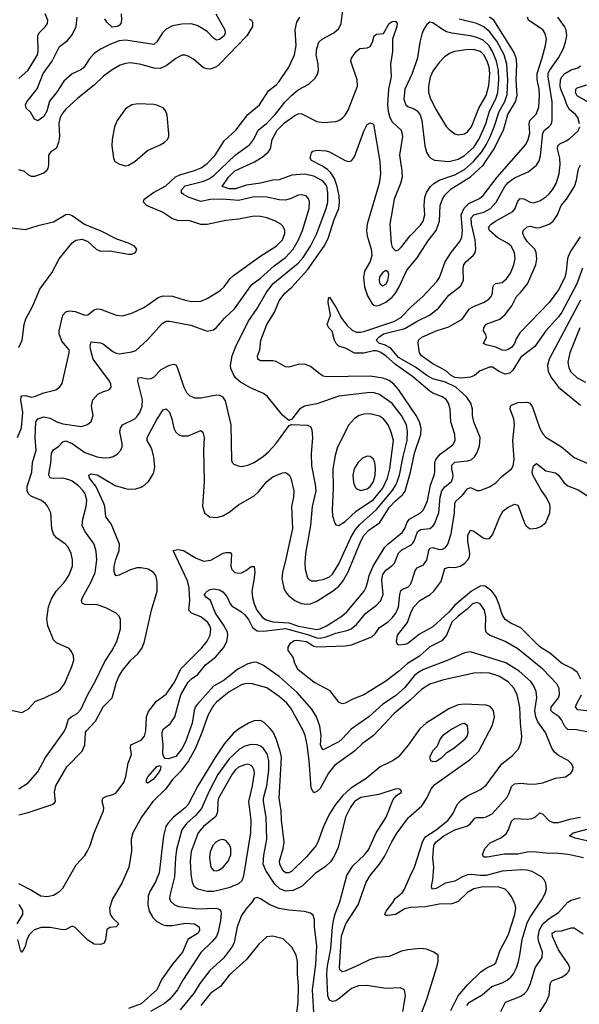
# Model space of a CAD drawing. Header units: inches. Extents: x 1649636 to 1815363, y 506543 to 641975.
# Tile 426 of 656: x 1724975 to 1728543, y 617297 to 623574. Entities that reach past the tile are written whole.
import ezdxf

# ---------------------------------------------------------------- set-up
doc = ezdxf.new("R2010")
doc.units = ezdxf.units.IN
doc.header["$MEASUREMENT"] = 0
doc.layers.add('B7621', color=7, linetype='Continuous')
doc.layers.add('B7622', color=7, linetype='Continuous')

msp = doc.modelspace()

# ---------------------------------------------------------------- linework, layer by layer
at = {"layer": 'B7621', "color": 5}
for points, elevation in [([(1724910, 619173.4), (1724990, 619156), (1725030, 619178), (1725075.3, 619230), (1725130, 619248.2), (1725216.2, 619290), (1725234.8, 619305.2), (1725260.7, 619339.3), (1725308.2, 619450), (1725319.7, 619490), (1725317.7, 619517.7), (1725306.2, 619546.2), (1725290, 619566), (1725210, 619601.6), (1725190, 619620.9), (1725155.1, 619710), (1725147.4, 619752.6), (1725159.1, 619830), (1725178.3, 619881.7), (1725207.6, 619930), (1725257.4, 619982.6), (1725268.5, 620000)], 760), ([(1724967.2, 618067.2), (1725050, 618025.1), (1725110, 617988.3), (1725150, 617983.8), (1725190, 617993.4), (1725230, 618015.1), (1725250, 618036.1), (1725335.1, 618184.9), (1725390, 618246), (1725406, 618270), (1725424.2, 618310), (1725450.5, 618390), (1725510.6, 618530), (1725512.2, 618550), (1725500.3, 618590), (1725505.3, 618610), (1725530, 618622.7), (1725570, 618633.8), (1725590, 618645.5), (1725638.7, 618710), (1725651.9, 618748.1), (1725666.8, 618833.2), (1725687.2, 618890), (1725680.9, 618930), (1725682.8, 618950), (1725750, 618981.2), (1725770, 619005.8), (1725779.3, 619040.7), (1725784.4, 619130), (1725795.7, 619164.3), (1725846.5, 619230), (1725910, 619273.4), (1725961.9, 619350), (1726003.6, 619436.4), (1726135.9, 619570), (1726170, 619612.4), (1726189.2, 619650), (1726193.8, 619690), (1726187.4, 619710), (1726173.8, 619730), (1726130, 619766.6), (1726069.8, 619790), (1726054.3, 619810), (1726060.8, 619870), (1726055.4, 619950), (1726048.2, 619990), (1726043.5, 620000)], 680), ([(1724970, 618670.2), (1725030, 618708.9), (1725090, 618779.5), (1725140.7, 618870), (1725254.8, 619030), (1725270, 619057.6), (1725286.2, 619113.8), (1725303.5, 619130), (1725341.8, 619150), (1725364.9, 619175.1), (1725409, 619271), (1725453.8, 619350), (1725517.8, 619482.2), (1725562.5, 619550), (1725594.8, 619610), (1725618.2, 619690), (1725617.3, 619750), (1725610, 619772), (1725590.9, 619790.9), (1725524.1, 619824.1), (1725470, 619842.3), (1725390, 619846.2), (1725374.5, 619854.5), (1725369.8, 619870), (1725375.1, 619890), (1725430.6, 619990), (1725434.8, 620000)], 740), ([(1724970, 618504.6), (1725030, 618519.8), (1725182, 618570), (1725198, 618582), (1725202.7, 618590), (1725196.2, 618650), (1725206.6, 618690), (1725275.1, 618810), (1725373.3, 618910), (1725389.8, 618950.2), (1725395.9, 619030), (1725400.6, 619039.4), (1725457.7, 619102.3), (1725507.5, 619192.5), (1725564.8, 619250), (1725592.5, 619350), (1725608.6, 619390), (1725630, 619424.9), (1725684.8, 619490), (1725728.7, 619531.3), (1725756.8, 619570), (1725771.5, 619610), (1725815.6, 619810), (1725852.3, 619930), (1725852.3, 619987.7), (1725849.4, 620000)], 720), ([(1727825.6, 617290), (1727842, 617310), (1727923.3, 617356.7), (1727985.1, 617410), (1728050, 617433.4), (1728082, 617450), (1728106.5, 617470), (1728122.3, 617490), (1728142.4, 617530), (1728154.2, 617570), (1728164.1, 617610), (1728177.4, 617710), (1728210, 617815.6), (1728228.5, 617851.5), (1728307.7, 617970), (1728327.3, 618010), (1728332.7, 618032.7), (1728329.7, 618069.7), (1728319.6, 618090), (1728301.6, 618110), (1728242.8, 618142.8), (1728211.2, 618151.2), (1728173.2, 618153.2), (1728050, 618145.9), (1727950, 618117.6), (1727910, 618117.4), (1727855.6, 618124.4), (1727830, 618121.5), (1727798.8, 618110), (1727750, 618082), (1727690, 618068), (1727630, 618034.8), (1727604, 618030), (1727601.1, 618050), (1727609.8, 618090), (1727615.4, 618170), (1727609.9, 618229.9), (1727614.9, 618310), (1727627.3, 618330), (1727678.5, 618370), (1727750, 618408.2), (1727830, 618434.5), (1727850, 618449.1), (1727876.9, 618483.1), (1727890, 618488.1), (1727930, 618487.5), (1727948.3, 618491.7), (1727988, 618512), (1728082.4, 618617.6), (1728096.5, 618643.5), (1728110, 618686), (1728130, 618702.8), (1728170, 618706.7), (1728230, 618700.6), (1728270, 618702.9), (1728310.6, 618709.4), (1728390, 618737.4), (1728453.6, 618746.4), (1728489.2, 618770), (1728501.2, 618790), (1728502.7, 618810), (1728492.7, 618830), (1728472.3, 618850), (1728410, 618883.5), (1728384, 618904), (1728367.8, 618930), (1728327.9, 619030), (1728277.8, 619097.8), (1728265.2, 619130), (1728260.2, 619170), (1728271.2, 619250), (1728268.5, 619290), (1728251.3, 619330), (1728233.6, 619353.6), (1728159.9, 619419.9), (1728073.5, 619473.5), (1727850, 619543.2), (1727810, 619537.4), (1727710, 619491.9), (1727550, 619431.4), (1727512.5, 619410), (1727490, 619389.9), (1727430, 619317.2), (1727370, 619262.3), (1727290.4, 619209.6), (1727201.2, 619130), (1727088.9, 619051.1), (1727031.7, 618988.3), (1727010, 618970.6), (1726910, 618919.7), (1726900.4, 618930), (1726893.6, 618950), (1726896.5, 619010), (1726889.3, 619070), (1726868.4, 619128.4), (1726838.4, 619178.4), (1726744.8, 619284.8), (1726630, 619386), (1726530, 619457.4), (1726490, 619475.2), (1726470, 619478.6), (1726430, 619468), (1726366.1, 619433.9), (1726277.8, 619362.2), (1726210, 619324.3), (1726109, 619210), (1726094.9, 619190), (1726088.1, 619170), (1726075.1, 619090), (1726033.3, 618970), (1726010, 618925.3), (1725970, 618876), (1725920.9, 618860.9), (1725903.1, 618863.1), (1725893.5, 618873.5), (1725887.2, 618892.8), (1725889.6, 618950), (1725883.1, 619010), (1725883.1, 619030), (1725889.7, 619050), (1725935.1, 619084.9), (1725964.6, 619130), (1726003.4, 619270), (1726049.7, 619350.3), (1726070, 619371.1), (1726110, 619398.8), (1726160.1, 619459.9), (1726224.4, 619510), (1726275.3, 619570), (1726296.7, 619610), (1726303.1, 619650), (1726299, 619670), (1726275.5, 619715.5), (1726223, 619790), (1726190.7, 619870.7), (1726165.2, 619890), (1726152.3, 619910), (1726169.6, 619930), (1726190, 619940.9), (1726210, 619945.2), (1726250, 619938.5), (1726270, 619927.2), (1726295.6, 619895.6), (1726316.5, 619850), (1726330, 619834), (1726390, 619799), (1726410, 619779.8), (1726433.5, 619750), (1726459.9, 619699.9), (1726490, 619678.3), (1726530, 619675.7), (1726670, 619692.7), (1726810, 619654.6), (1726870, 619633), (1726890, 619631.7), (1726930, 619639.9), (1726990, 619662.8), (1727061.1, 619678.9), (1727087.6, 619690), (1727122.1, 619717.9), (1727182.3, 619790), (1727250, 619840.2), (1727277, 619870), (1727291.6, 619910), (1727284.4, 620000)], 660), ([(1726467, 620000), (1726456.1, 619930), (1726459.1, 619890), (1726469.6, 619850), (1726487.5, 619810), (1726523.1, 619763.1), (1726547, 619747), (1726590, 619734.1), (1726690, 619727.9), (1726751.8, 619708.2), (1726870, 619685.7), (1726890.7, 619690), (1726931.4, 619708.6), (1727028.9, 619771.1), (1727060.9, 619799.1), (1727171, 619930), (1727184, 619956), (1727195.9, 620000)], 680), ([(1726648.7, 620000), (1726658.1, 619950), (1726670, 619925.5), (1726690, 619901.1), (1726730, 619870.9), (1726770, 619852.5), (1726807.1, 619847.1), (1726830, 619849.6), (1726870, 619866.7), (1726970, 619931.1), (1727010, 619962.7), (1727032, 619988), (1727039, 620000)], 720), ([(1728590, 619033.3), (1728525.6, 619045.6), (1728469.4, 619049.4), (1728450, 619067.6), (1728430, 619109.8), (1728415, 619130), (1728375.1, 619155.1), (1728361.3, 619170), (1728364, 619190), (1728409.9, 619250), (1728417, 619270), (1728414.1, 619310), (1728399.4, 619339.4), (1728310, 619432.8), (1728150, 619563.2), (1728069.9, 619609.9), (1727970, 619649.8), (1727959.1, 619659.1), (1727949.8, 619670), (1727944.6, 619690), (1727947, 619770), (1727938, 619810), (1727911.6, 619850), (1727890, 619858.6), (1727862.5, 619850), (1727826.2, 619813.8), (1727770, 619771.9), (1727730, 619733.7), (1727697, 619650), (1727665.3, 619614.7), (1727590, 619575), (1727524.9, 619515.1), (1727447, 619470), (1727390, 619417.7), (1727310, 619356.5), (1727170, 619270.6), (1727098.6, 619241.4), (1727050, 619215.8), (1727030, 619213), (1727010, 619223), (1726954.2, 619294.2), (1726850, 619349.8), (1726751.3, 619430), (1726729.7, 619470), (1726717.6, 619510), (1726686.8, 619553.2), (1726687.3, 619572.7), (1726701.1, 619598.9), (1726724.2, 619615.8), (1726742.3, 619617.7), (1726802.8, 619610), (1726850, 619580.6), (1726870, 619574.7), (1727050, 619582), (1727090, 619588.5), (1727221, 619639), (1727241.7, 619658.3), (1727270, 619698.4), (1727325.1, 619734.9), (1727350, 619759.8), (1727372.7, 619790), (1727390, 619828.8), (1727398.1, 619910), (1727405.6, 619934.4), (1727416.6, 619943.4), (1727450, 619957), (1727467.6, 619972.4), (1727476.5, 620000)], 640), ([(1726828.1, 620000), (1726836.3, 619996.3), (1726870, 619997.2), (1726883.2, 620000)], 740), ([(1728553.3, 619370), (1728531.1, 619411.1), (1728497.1, 619437.1), (1728430, 619470.6), (1728361.2, 619530), (1728290, 619575.9), (1728170, 619695.7), (1728106.4, 619726.4), (1728069.9, 619749.9), (1728050, 619781.1), (1728029.9, 619850.1), (1728010, 619896.3), (1727985.2, 619930), (1727941.6, 619961.6), (1727930, 619965.3), (1727910, 619963), (1727854.4, 619930), (1727750, 619842.1), (1727710, 619796.3), (1727610, 619702.6), (1727524.7, 619655.3), (1727450, 619596.3), (1727429.6, 619589.6), (1727390, 619587), (1727384, 619590), (1727377, 619610), (1727384.2, 619650), (1727446.5, 619730), (1727470, 619799), (1727487.3, 619830), (1727525.7, 619870), (1727591.7, 619910), (1727616.2, 619930), (1727660.6, 619990), (1727663.5, 620000)], 620), ([(1727723.7, 617256.3), (1727769.4, 617350.6), (1727830, 617421.1), (1727915.7, 617504.3), (1727950, 617527.3), (1727998, 617550), (1728010, 617561.1), (1728038.7, 617641.3), (1728090, 617736.5), (1728131.5, 617870), (1728137.4, 617910), (1728134.6, 617930), (1728115.5, 617975.5), (1728091.9, 618010), (1728069.7, 618030), (1728030, 618043.6), (1727930, 618044.6), (1727870, 618033.9), (1727830, 618009.9), (1727770, 617951.4), (1727730, 617936.4), (1727650, 617935.1), (1727561.5, 617918.5), (1727466.7, 617913.3), (1727430, 617904.4), (1727370, 617868.9), (1727322.1, 617862.1), (1727310, 617862.4), (1727303.5, 617870), (1727310.6, 617890), (1727354.7, 617945.3), (1727369.3, 617970.7), (1727414.9, 618010), (1727429.2, 618030), (1727461.7, 618110), (1727492.5, 618170), (1727542.1, 618330), (1727558.7, 618361.3), (1727630.6, 618409.4), (1727705.9, 618470), (1727735.8, 618510), (1727763.8, 618570), (1727790, 618598.2), (1727830, 618624.7), (1727913.6, 618666.4), (1727950, 618694.5), (1728048.5, 618830), (1728117.6, 618882.4), (1728155.7, 618924.3), (1728173, 618967), (1728176.1, 619003.9), (1728167.1, 619090), (1728163.2, 619190), (1728146, 619270), (1728127.7, 619310), (1728090, 619352.7), (1728030, 619389), (1727970, 619407.1), (1727910, 619410.4), (1727870, 619407), (1727670, 619363.1), (1727590, 619338.1), (1727536.9, 619303.1), (1727464.6, 619235.4), (1727361.7, 619150), (1727230, 619010.6), (1727161.6, 618958.4), (1727110, 618909.9), (1726981.6, 618818.4), (1726943.7, 618770), (1726890, 618673.2), (1726870, 618652.4), (1726850, 618644.2), (1726833.9, 618673.9), (1726820.1, 618850), (1726807.5, 618950), (1726794.8, 619010), (1726781.8, 619041.8), (1726704.1, 619184.1), (1726677.3, 619217.3), (1726630, 619259.9), (1726550, 619314), (1726450, 619341.9), (1726410, 619340.2), (1726390, 619334.3), (1726310, 619288.6), (1726230, 619223.7), (1726210, 619201.6), (1726177.5, 619142.5), (1726137.1, 619030), (1726095.1, 618930), (1726051, 618849), (1726000.2, 618779.8), (1725950.1, 618730), (1725906.6, 618670), (1725823.1, 618590), (1725752, 618490), (1725695.6, 618390), (1725685.1, 618350), (1725688.8, 618270), (1725671.8, 618170), (1725627.5, 618070), (1725567.2, 617970), (1725548.5, 617910), (1725551.6, 617870), (1725567.7, 617847.7), (1725608.4, 617810), (1725590.8, 617790), (1725550, 617786.6), (1725530, 617774), (1725522, 617710), (1725513.3, 617686.7), (1725490, 617677.4), (1725450, 617681), (1725410, 617706.6), (1725330, 617785.7), (1725310, 617795.1), (1725270, 617773.8), (1725250, 617771.1), (1725170, 617786.9), (1725112.6, 617787.4), (1725068.7, 617771.3), (1725037.6, 617742.4), (1725021.5, 617710), (1725010, 617664.7), (1724990, 617626), (1724981.4, 617641.4), (1724963.8, 617710)], 680), ([(1728590, 619168.4), (1728533.4, 619173.4), (1728518.2, 619190), (1728523.9, 619210), (1728557.4, 619270)], 620), ([(1727526.9, 617213.1), (1727571.4, 617330), (1727632.8, 617530), (1727644, 617570), (1727642, 617610), (1727616, 617630), (1727568.6, 617648.6), (1727530, 617652.1), (1727450, 617644.6), (1727410, 617634.8), (1727330, 617602.2), (1727255.5, 617595.5), (1727210, 617583.2), (1727134.6, 617545.4), (1727050, 617508.8), (1727030, 617504.3), (1727016.4, 617516.4), (1727013.3, 617533.3), (1727027.7, 617732.3), (1727053.7, 617810), (1727132.7, 617930), (1727184.1, 618075.9), (1727210, 618117.2), (1727270, 618190.2), (1727301.9, 618238.1), (1727346.6, 618333.4), (1727382.5, 618390), (1727453.1, 618486.9), (1727538.3, 618561.7), (1727569.9, 618610), (1727597.9, 618670), (1727621, 618699), (1727850, 618860.1), (1727902.1, 618910), (1727990, 619075.6), (1728001.3, 619130), (1727995.8, 619170), (1727975.2, 619195.2), (1727950, 619203.2), (1727810.4, 619210.4), (1727770, 619206.6), (1727710, 619180.9), (1727566.7, 619090), (1727524.3, 619050), (1727451.9, 618948.1), (1727387, 618873), (1727351.7, 618848.2), (1727273, 618810), (1727183.2, 618736.8), (1727085.3, 618674.7), (1727034, 618626), (1726988.1, 618570), (1726950.1, 618510), (1726912.3, 618430), (1726876.2, 618330), (1726864.5, 618310), (1726802.8, 618237.2), (1726710, 618145.2), (1726690, 618134), (1726670, 618135), (1726652.4, 618150), (1726632.7, 618190), (1726631.6, 618210), (1726654.1, 618290), (1726660.7, 618330), (1726643.6, 618470), (1726642.1, 618530), (1726628.8, 618610), (1726643.4, 618870), (1726636.3, 618910), (1726609.9, 618989.9), (1726590.6, 619030.6), (1726570, 619057), (1726533.6, 619093.6), (1726510, 619105.5), (1726470, 619103), (1726434.3, 619090), (1726370.1, 619049.9), (1726336.8, 619023.2), (1726281.2, 618958.8), (1726221, 618870), (1726110, 618689), (1726049.7, 618570.3), (1726030, 618548.7), (1725956.4, 618490), (1725919.8, 618450), (1725907.5, 618430), (1725891.2, 618370), (1725865.2, 618134.8), (1725841.8, 618078.2), (1725804, 618016), (1725794.1, 617985.9), (1725791.4, 617930), (1725800.5, 617890), (1725823.5, 617850), (1725850, 617825.3), (1725890, 617803), (1725910, 617798.2), (1725950, 617798.6), (1726030, 617813.6), (1726088.7, 617808.7), (1726118.4, 617790), (1726122.6, 617770), (1726112.3, 617750), (1726046.9, 617710), (1726013.9, 617630), (1725950, 617551.6), (1725882.1, 617457.9), (1725850.1, 617390), (1725750, 617300.3), (1725669.9, 617269.9)], 720), ([(1727416.8, 617250), (1727434, 617350), (1727429.3, 617390), (1727401.3, 617401.3), (1727310, 617398.5), (1727190, 617416.1), (1727134.2, 617414.2), (1727090, 617397.4), (1727010, 617330.8), (1726990, 617319.4), (1726970, 617314.6), (1726950, 617323.5), (1726939, 617350), (1726932.8, 617490), (1726937.6, 617542.4), (1726959.4, 617650), (1726969.5, 617790), (1726977.4, 617842.6), (1726985.6, 617874.4), (1727016.1, 617950), (1727061.3, 618118.7), (1727100, 618180), (1727173.8, 618250), (1727198.2, 618281.8), (1727247.9, 618390), (1727311.1, 618490), (1727356.8, 618603.2), (1727375.1, 618624.9), (1727409, 618650), (1727404, 618664), (1727391.4, 618671.4), (1727369.2, 618669.2), (1727265.6, 618634.4), (1727150, 618614.7), (1727110, 618590.4), (1727082, 618550), (1727051.8, 618490), (1727004.6, 618295.4), (1726979.1, 618240.9), (1726955.6, 618204.4), (1726924.8, 618175.2), (1726859.6, 618130), (1726775.6, 618050), (1726717.7, 618022.3), (1726670, 618017.3), (1726632.8, 618032.8), (1726602.7, 618062.7), (1726544.5, 618150), (1726528, 618190), (1726531.6, 618248.4), (1726551, 618350), (1726546.5, 618490), (1726529.4, 618590), (1726530.4, 618610), (1726551.6, 618690), (1726564, 618790), (1726564, 618850), (1726552.7, 618892.7), (1726530, 618928.1), (1726510, 618943.2), (1726490, 618951.3), (1726450, 618953.9), (1726410, 618942.5), (1726376.6, 618923.4), (1726310, 618861.6), (1726238.2, 618761.8), (1726184, 618656), (1726134.8, 618545.2), (1726098.3, 618501.7), (1726039.5, 618450), (1726009, 618410), (1725975.8, 618284.2), (1725968.7, 618230), (1725962.9, 618110), (1725931.9, 617990), (1725931.2, 617970), (1725940.2, 617950), (1725962.6, 617930), (1725990, 617919.5), (1726110, 617905.9), (1726229.5, 617909.5), (1726250, 617900.2), (1726257.4, 617890), (1726258.7, 617878.7), (1726255.7, 617830), (1726240.8, 617759.2), (1726229.5, 617730), (1726203.3, 617696.7), (1726130, 617627.6), (1726015, 617450), (1725981.2, 617390), (1725931.5, 617328.5), (1725898.3, 617301.7), (1725810, 617251.7)], 740), ([(1728569.3, 618230), (1728470.8, 618250.8), (1728410, 618258.4), (1728330, 618260.1), (1728250, 618268.5), (1728210, 618266.2), (1728150, 618254.3), (1728066.8, 618253.2), (1727954.7, 618234.7), (1727935.1, 618235.1), (1727925.1, 618250), (1727939.7, 618290), (1727973.8, 618326.2), (1728042.3, 618357.7), (1728075.8, 618384.2), (1728091.7, 618410), (1728110, 618464.9), (1728130, 618481.5), (1728210, 618478), (1728239.1, 618480.9), (1728261.1, 618490), (1728290, 618517), (1728310, 618509), (1728350, 618467.1), (1728376.6, 618456.6), (1728410, 618454.7), (1728482.7, 618477.3), (1728550.7, 618489.3)], 640), ([(1728590, 618339.9), (1728516.6, 618356.6), (1728480.9, 618370), (1728503.7, 618390), (1728610, 618416.8)], 620), ([(1726852.6, 617210), (1726841.8, 617390), (1726863.8, 617550), (1726869.3, 617669.3), (1726855.6, 617790), (1726855.4, 617835.4), (1726845.5, 617865.5), (1726830, 617877.6), (1726790, 617888.9), (1726690, 617896.5), (1726630, 617907.7), (1726569.9, 617929.9), (1726510, 617969.7), (1726490, 617977.4), (1726470, 617972), (1726457.6, 617950), (1726416.7, 617903.3), (1726390, 617863), (1726361.6, 617790), (1726342.6, 617690), (1726331.7, 617668.3), (1726275.3, 617590), (1726187.8, 617512.2), (1726123.4, 617430), (1726087.5, 617370), (1725998.8, 617261.2)], 760), ([(1728042.5, 617250), (1728072.8, 617310), (1728170, 617347.6), (1728194.1, 617365.9), (1728212.4, 617387.6), (1728231.4, 617428.6), (1728261, 617530), (1728305.8, 617594.2), (1728308.4, 617630), (1728281.8, 617701.8), (1728279.5, 617730), (1728288.5, 617771.5), (1728309.5, 617810.5), (1728350, 617844.5), (1728410, 617881.4), (1728470, 617947.3), (1728490, 617961.1), (1728550, 617978.5)], 640), ([(1724959.1, 617810), (1724994.9, 617870), (1724995.4, 617895.4), (1724972.5, 617932.5)], 680), ([(1728250, 617184.9), (1728331.1, 617310), (1728350, 617355.5), (1728356.3, 617423.7), (1728361.4, 617438.6), (1728371.2, 617448.8), (1728431.1, 617470), (1728461.7, 617490), (1728478.7, 617510), (1728482.7, 617530), (1728473.8, 617550), (1728410, 617643.1), (1728372, 617730), (1728370, 617751.3), (1728390, 617762), (1728430, 617766.1), (1728490, 617784.6), (1728510, 617783.5), (1728566.9, 617746.9)], 620), ([(1726737.9, 617210), (1726750.8, 617309.2), (1726752.6, 617412.6), (1726745.8, 617490), (1726746.6, 617570), (1726738.3, 617610), (1726710, 617660.4), (1726654.7, 617714.7), (1726590, 617730.9), (1726550, 617726.6), (1726498.9, 617681.1), (1726419, 617581), (1726310, 617483.4), (1726254.5, 617410), (1726210, 617381.3), (1726190, 617362.6), (1726130, 617289)], 780)]:
    msp.add_lwpolyline(points, dxfattribs=dict(at, elevation=elevation))
for points, elevation in [([(1727810, 619086.3), (1727790, 619083.1), (1727730, 619050.8), (1727670, 619007.6), (1727655.3, 618990), (1727636.9, 618943.1), (1727607.9, 618910), (1727586.9, 618870), (1727593.4, 618850), (1727610, 618843.9), (1727630, 618846), (1727666.6, 618870), (1727697.2, 618902.8), (1727742.9, 618930), (1727814.3, 618990), (1727830, 619008.5), (1727835, 619030), (1727830, 619071.8)], 740), ([(1725790, 618706.9), (1725783.7, 618710), (1725783.5, 618730), (1725795.1, 618750), (1725850, 618813.7), (1725870, 618819.1), (1725874.6, 618810), (1725871.5, 618791.5), (1725858, 618770), (1725826.4, 618730)], 660), ([(1726430, 618827), (1726410, 618824.2), (1726370, 618808.5), (1726350, 618791.2), (1726330, 618764.4), (1726243, 618610), (1726238.1, 618590), (1726236.1, 618523.9), (1726226.2, 618493.8), (1726148.1, 618430), (1726114.1, 618390), (1726068, 618270), (1726062.6, 618210), (1726066.8, 618126.8), (1726074.8, 618074.8), (1726086.4, 618050), (1726111.9, 618031.9), (1726170, 618017.5), (1726210, 618017.9), (1726250, 618026.3), (1726316.5, 618043.5), (1726372.5, 618067.5), (1726393.5, 618086.5), (1726404.5, 618115.5), (1726449.3, 618390), (1726449.9, 618470), (1726435.3, 618590), (1726459.1, 618690), (1726471.6, 618770), (1726469.8, 618790), (1726459.3, 618810), (1726450, 618819.8)], 760), ([(1726270, 618347.2), (1726250, 618343.9), (1726226.5, 618330), (1726207.6, 618310), (1726189.2, 618269.2), (1726185.8, 618230), (1726194.7, 618170), (1726210, 618150.3), (1726230, 618147.2), (1726250, 618153.2), (1726272.7, 618170), (1726304.8, 618210), (1726320.9, 618250), (1726321, 618290), (1726312.8, 618312.8), (1726290, 618340.4)], 780)]:
    msp.add_lwpolyline(points, close=True, dxfattribs=dict(at, elevation=elevation))
at = {"layer": 'B7622', "color": 5}
for points, elevation in [([(1724970, 623198.5), (1725030, 623252.4), (1725088, 623350), (1725093.6, 623373.6), (1725090.7, 623470), (1725100.3, 623490), (1725140.4, 623530), (1725152.4, 623550), (1725155.4, 623570), (1725137.3, 623610)], 780), ([(1726225.1, 623610), (1726283.2, 623510), (1726285.7, 623490), (1726277.8, 623470), (1726250, 623446.8), (1726230, 623443.1), (1726210, 623456.8), (1726170, 623497.3), (1726110, 623534.6), (1726070, 623546.2), (1726010, 623545.3), (1725950, 623535.3), (1725910, 623514.2), (1725885.5, 623490), (1725850, 623431.5), (1725830, 623415.1), (1725650, 623444.1), (1725610, 623439.2), (1725550, 623414.9), (1725490, 623385), (1725450, 623357.3), (1725418.7, 623321.3), (1725386.7, 623270), (1725370, 623257.1), (1725310, 623228.2), (1725257.6, 623182.4), (1725210.1, 623110), (1725165.2, 623054.8), (1725148.5, 622990), (1725130, 622955.6), (1725090, 622929.5), (1725070, 622939.3), (1725043.3, 622983.3), (1725015.6, 623010), (1725012.8, 623030), (1725020.9, 623050), (1725087, 623133), (1725124.8, 623230), (1725183.1, 623310), (1725230, 623401.8), (1725279.3, 623440.7), (1725310, 623477.6), (1725334.5, 623530), (1725341.3, 623590)], 760), ([(1725268.5, 620000), (1725290, 620033.7), (1725311.1, 620088.9), (1725313, 620130), (1725303.7, 620170), (1725285.1, 620210), (1725268.2, 620230), (1725209.9, 620269.9), (1725190, 620294.5), (1725179.3, 620330), (1725174, 620430), (1725153.4, 620473.4), (1725139.5, 620490), (1725109.8, 620509.8), (1725050, 620534.6), (1725032.5, 620550), (1725022.7, 620570), (1725022.8, 620597.2), (1725052.2, 620690), (1725056.7, 620750), (1725080.5, 620830), (1725074.1, 620910), (1725077.4, 621010), (1725091.3, 621028.7), (1725130, 621042.7), (1725170, 621033.1), (1725213.1, 621010), (1725250, 620997.6), (1725370, 620980.2), (1725407.6, 620992.4), (1725430, 621013), (1725444.4, 621050), (1725433.5, 621110), (1725441.1, 621150), (1725474, 621186), (1725510, 621204.2), (1725534, 621210), (1725550, 621219.1), (1725557.6, 621230), (1725556.3, 621250), (1725548, 621270), (1725444.7, 621410), (1725426.3, 621473.7), (1725424.7, 621495.3), (1725430, 621520.7), (1725490, 621513.2), (1725510, 621506), (1725570, 621458.4), (1725590, 621447.8), (1725610, 621444.2), (1725690, 621455.2), (1725715, 621465), (1725790, 621531.7), (1725883.5, 621636.5), (1725910, 621651.3), (1725930, 621652), (1726065.6, 621625.6), (1726170, 621588.8), (1726210, 621597.4), (1726230, 621610.3), (1726281.5, 621670), (1726344.8, 621730), (1726454.5, 621885.5), (1726510, 621925.8), (1726596.5, 622003.5), (1726670, 622058), (1726718.9, 622110), (1726753.7, 622170), (1726779.2, 622230), (1726820.2, 622370), (1726823.5, 622410), (1726818, 622430), (1726800.7, 622450), (1726770, 622457.6), (1726750, 622454.5), (1726706.3, 622433.7), (1726670, 622424.1), (1726630, 622425.9), (1726550, 622442.3), (1726470, 622445.2), (1726370, 622422), (1726268.4, 622428.4), (1726192.1, 622428), (1726130, 622414.4), (1726050, 622442.6), (1726018.6, 622458.6), (1726006.3, 622470), (1726006.4, 622490), (1726030, 622515), (1726150, 622543.9), (1726181.6, 622558.4), (1726210, 622578.5), (1726349, 622711), (1726441.4, 622778.6), (1726467.7, 622812.3), (1726495.8, 622870), (1726550, 622915), (1726603.7, 622970), (1726668.3, 623050), (1726710, 623093.5), (1726750, 623126.2), (1726818.3, 623161.7), (1726859.6, 623200.4), (1726874.3, 623225.7), (1726880.4, 623250), (1726877.7, 623290), (1726864.5, 623350), (1726869.3, 623390.7), (1726881.8, 623430), (1726903.5, 623450), (1726978, 623490), (1727010, 623516.4), (1727024.2, 623550), (1727039.9, 623670)], 760), ([(1725621.2, 623610), (1725623.5, 623570), (1725619.7, 623550), (1725610, 623537.2), (1725597.1, 623530), (1725564.9, 623524.9), (1725530, 623556.9), (1725518.8, 623578.8)], 740), ([(1724960.9, 620910), (1724987.3, 620972.7), (1724996.3, 621070), (1724983.4, 621150), (1724985.7, 621170), (1724990, 621175.2), (1725010, 621177.3), (1725050, 621167.5), (1725069.2, 621170.7), (1725130, 621195.4), (1725205.3, 621214.7), (1725229.8, 621230.2), (1725245.1, 621254.9), (1725290.8, 621450), (1725289.8, 621470), (1725244.9, 621524.9), (1725226.9, 621570), (1725226.5, 621590), (1725250, 621690.2), (1725270, 621710.9), (1725290, 621718.6), (1725330, 621712.8), (1725390, 621689.3), (1725408.8, 621691.2), (1725450, 621724), (1725470, 621731.3), (1725490, 621728.4), (1725590, 621690.2), (1725630, 621685.4), (1725690, 621703.5), (1725770, 621740.1), (1725857.5, 621802.5), (1725890, 621814.2), (1725950, 621811), (1726030, 621784.6), (1726070, 621776.6), (1726130, 621779.8), (1726170, 621796.8), (1726253, 621847), (1726277.8, 621870), (1726317.3, 621922.7), (1726337.6, 621942.4), (1726511.6, 622068.4), (1726609.8, 622130), (1726650.6, 622170), (1726665.8, 622210), (1726665.1, 622230), (1726657.7, 622250), (1726639.7, 622270), (1726606, 622290), (1726550, 622311.3), (1726510, 622319.9), (1726470, 622320.2), (1726370, 622301.2), (1726290, 622293.8), (1726170, 622267.2), (1726130, 622268.1), (1726052.8, 622292.8), (1725990, 622292.3), (1725950, 622303.5), (1725886.5, 622346.5), (1725783.1, 622390), (1725765, 622410), (1725769.8, 622430), (1725828.1, 622471.9), (1725906, 622514), (1725967.8, 622572.2), (1725995.5, 622584.5), (1726090, 622611.2), (1726131.8, 622630), (1726170, 622656.6), (1726220.6, 622710), (1726279, 622801), (1726352.8, 622870), (1726429.9, 622970.1), (1726504.4, 623030), (1726560.9, 623119.1), (1726610, 623158.4), (1726630, 623180.2), (1726690.7, 623270), (1726727.3, 623350), (1726736.8, 623410), (1726731.6, 623510), (1726742.2, 623557.8), (1726761.3, 623590)], 780), ([(1726439.6, 623579.6), (1726452.4, 623570), (1726458.6, 623558.6), (1726459, 623530), (1726423.2, 623470), (1726250, 623289.8), (1726230, 623273.7), (1726190, 623258.6), (1726170, 623259.4), (1726147.4, 623267.4), (1726082.6, 623322.6), (1726050, 623341), (1726030, 623347.2), (1726010, 623347.4), (1725970, 623327), (1725910, 623278.5), (1725870, 623261.4), (1725830, 623263.8), (1725750, 623288.1), (1725682.3, 623297.7), (1725650, 623294.7), (1725616.3, 623283.7), (1725565, 623255), (1725510, 623214.4), (1725450, 623156.8), (1725346.2, 623073.8), (1725270, 623003.5), (1725250, 622979.7), (1725234, 622950), (1725225.5, 622914.5), (1725228.3, 622830), (1725222.6, 622790), (1725208, 622752), (1725171.8, 622728.2), (1725158, 622710), (1725159.4, 622650), (1725154.2, 622625.8), (1725146, 622610), (1725130, 622594.5), (1725070, 622574.7), (1725050, 622573.6), (1725030, 622583.9), (1725005.7, 622605.7), (1724970, 622616.5)], 780), ([(1726883.2, 620000), (1726910, 620005.7), (1726950, 620022.4), (1726970, 620039.4), (1727010, 620104.7), (1727087.1, 620272.9), (1727116.9, 620323.1), (1727144.6, 620355.3), (1727250, 620451.4), (1727350.3, 620570), (1727375.5, 620610), (1727396, 620670), (1727419.1, 620790), (1727445.8, 620890), (1727448.3, 620948.3), (1727440.4, 620990), (1727410, 621049.8), (1727350, 621126.3), (1727270, 621183.4), (1727234.8, 621194.8), (1727210, 621196.8), (1727010, 621172.6), (1726870, 621124), (1726791.3, 621110), (1726758.8, 621090), (1726710, 621026), (1726690, 621018), (1726650, 621052.3), (1726552.9, 621172.9), (1726529.8, 621189.8), (1726445.8, 621225.8), (1726383.7, 621263.7), (1726351.5, 621291.5), (1726335.4, 621315.4), (1726321.1, 621350), (1726320.2, 621370), (1726330.6, 621430), (1726352.2, 621490), (1726431, 621650), (1726490, 621732.8), (1726546.8, 621833.2), (1726589.3, 621890), (1726750, 622021.2), (1726781.8, 622058.2), (1726829.4, 622130), (1726869.9, 622210.1), (1726929.9, 622370), (1726938.7, 622410), (1726940.3, 622470), (1726932.4, 622512.4), (1726910, 622543.6), (1726850, 622575.1), (1726790, 622587.8), (1726710, 622582.9), (1726630, 622553), (1726590, 622550.3), (1726510, 622531.1), (1726421.7, 622518.3), (1726350, 622495.3), (1726310, 622494.6), (1726265.4, 622510), (1726305.4, 622570), (1726346.3, 622610), (1726472.7, 622667.3), (1726521.8, 622698.2), (1726560.2, 622730), (1726574.7, 622750), (1726585, 622810), (1726616.9, 622870), (1726663.4, 622916.6), (1726730, 622962.6), (1726750, 622973.4), (1726770, 622975.6), (1726870, 622925), (1726910, 622917.2), (1726990, 622924.9), (1727010, 622931.8), (1727032.4, 622947.6), (1727050, 622965.3), (1727070, 622997.6), (1727128.4, 623150), (1727125.7, 623190), (1727086, 623310), (1727091.2, 623328.8), (1727119.6, 623370), (1727142.7, 623390), (1727190, 623394), (1727210, 623403), (1727224, 623430), (1727235.1, 623470), (1727250, 623480.4), (1727293.8, 623486.2), (1727331.6, 623550), (1727350, 623563.1), (1727370, 623564.4), (1727381.1, 623550), (1727379, 623530), (1727350.8, 623449.2), (1727351.4, 623370), (1727338.8, 623290), (1727344.3, 623210), (1727327, 623130), (1727320.8, 623030), (1727323.6, 622990), (1727334, 622950), (1727350, 622923.5), (1727407.3, 622870), (1727416.3, 622830), (1727397.1, 622710), (1727411.9, 622610), (1727412.9, 622570), (1727403.2, 622530), (1727362.7, 622430), (1727334.7, 622270), (1727342.4, 622150), (1727350, 622122.8), (1727370, 622099.1), (1727390, 622107), (1727410, 622125.3), (1727463.5, 622196.5), (1727530, 622264.1), (1727547.9, 622290), (1727558.5, 622330), (1727553.6, 622390), (1727557.1, 622442.9), (1727568.1, 622471.9), (1727594.4, 622510), (1727614.8, 622530), (1727648.6, 622550), (1727750, 622584.4), (1727810, 622618.9), (1727869, 622670), (1727920.1, 622730), (1727950, 622775.8), (1727974.2, 622825.8), (1728000.9, 622890), (1728030.8, 622989.2), (1728067.2, 623052.8), (1728083.7, 623096.3), (1728087.2, 623190), (1728079.8, 623290), (1728062.8, 623350), (1728017, 623437), (1727970, 623497.7), (1727930.8, 623530.8), (1727890, 623548.6), (1727777.6, 623577.6)], 740), ([(1727039, 620000), (1727070, 620052.7), (1727150, 620250), (1727170, 620285), (1727201.2, 620318.8), (1727272, 620368), (1727330, 620463.4), (1727370, 620505.3), (1727416.1, 620543.9), (1727431.8, 620568.2), (1727466, 620690), (1727492, 620810), (1727533.5, 620930), (1727533.8, 620970), (1727524.4, 621010), (1727503.7, 621050), (1727390, 621216.1), (1727360.2, 621250), (1727330, 621273), (1727290, 621288.7), (1727210, 621300.3), (1726930, 621296.8), (1726910, 621301.4), (1726890, 621313), (1726830, 621362.9), (1726790, 621378.2), (1726750, 621376.5), (1726690, 621357.5), (1726670, 621361.5), (1726610, 621395.6), (1726590, 621399.5), (1726510, 621399.4), (1726493.7, 621410), (1726490.7, 621430), (1726505.4, 621470), (1726512.1, 621530), (1726550.6, 621630), (1726598.9, 621710), (1726630, 621782.2), (1726666.3, 621830), (1726710.6, 621869.4), (1726810, 621978.8), (1726915.8, 622130), (1726940.8, 622179.2), (1726980, 622300), (1727008.8, 622370), (1727014.4, 622410), (1727011, 622450), (1726999.9, 622510), (1726981.4, 622561.4), (1726958.3, 622598.3), (1726937.9, 622617.9), (1726902.4, 622642.4), (1726836.3, 622676.3), (1726826.6, 622690), (1726834.8, 622725.2), (1726843.9, 622736.1), (1726870, 622742.4), (1726930, 622737.8), (1726950, 622731.4), (1727050, 622676), (1727070, 622670.2), (1727090, 622673.6), (1727110, 622698.7), (1727170, 622863), (1727190, 622905.5), (1727210, 622917.1), (1727230, 622906.8), (1727270.1, 622670.1), (1727276.2, 622590), (1727266, 622530), (1727190.1, 622270), (1727186.7, 622230), (1727190, 622194.8), (1727215.6, 622110), (1727220.4, 622070), (1727208.8, 622031.2), (1727173.8, 621970), (1727166.8, 621930), (1727174.3, 621870), (1727192.7, 621812.7), (1727221.9, 621761.9), (1727233.1, 621753.1), (1727250, 621749.5), (1727270, 621753.2), (1727310, 621772.2), (1727350, 621805.2), (1727370, 621829.6), (1727393.8, 621870), (1727444, 621976), (1727510, 622054.5), (1727577.7, 622162.3), (1727629.4, 622230), (1727651.2, 622290), (1727656, 622390), (1727670.6, 622429.4), (1727686.1, 622453.9), (1727725.7, 622494.3), (1727850, 622571.2), (1727930, 622646.8), (1727996.3, 622743.7), (1728060.1, 622870), (1728088.1, 622970), (1728135.5, 623050), (1728146.7, 623090), (1728140.8, 623190), (1728144.8, 623290), (1728140.9, 623330), (1728123.1, 623370), (1727997.2, 623570), (1727970.2, 623590.2)], 720), ([(1727195.9, 620000), (1727204, 620030), (1727229.6, 620090), (1727303.9, 620210), (1727322.5, 620230), (1727414.5, 620305.5), (1727430.3, 620330), (1727445, 620370), (1727460.5, 620390), (1727530.9, 620429.1), (1727550.3, 620449.7), (1727574.3, 620505.7), (1727594, 620606), (1727616.6, 620670), (1727620.9, 620690), (1727622, 620750), (1727628.2, 620770), (1727656, 620804), (1727736.8, 620863.2), (1727752.2, 620890), (1727749.9, 620930), (1727724, 621010), (1727718.7, 621090), (1727708.5, 621130), (1727693, 621153), (1727670, 621169.9), (1727610, 621192.5), (1727590, 621204.6), (1727479.1, 621299.1), (1727370, 621374.7), (1727310.2, 621430.2), (1727273.5, 621453.5), (1727250, 621462.6), (1727230, 621462.9), (1727170, 621447.5), (1727110, 621448.7), (1727056.6, 621476.6), (1727010, 621492.2), (1726992.2, 621510), (1726981.9, 621530), (1726967.6, 621587.6), (1726945.1, 621610), (1726936.3, 621630), (1726956.4, 621690), (1726941.3, 621770), (1726943.7, 621796.3), (1726950, 621804.7), (1726990, 621740.5), (1727026.5, 621670), (1727063.1, 621623.1), (1727094.5, 621594.5), (1727122.5, 621582.5), (1727150, 621581.8), (1727170, 621586.6), (1727359.4, 621650), (1727404.3, 621675.7), (1727470, 621743.4), (1727544.7, 621810), (1727634.5, 621905.5), (1727651.7, 621930), (1727687.3, 622030), (1727725.8, 622090), (1727780.2, 622159.8), (1727793.4, 622186.6), (1727798.5, 622230), (1727790.5, 622330), (1727808, 622372), (1727838.7, 622401.3), (1727906.1, 622433.9), (1727930, 622453), (1728020.1, 622570), (1728202.7, 622777.3), (1728216.9, 622810), (1728226.4, 622850), (1728223.1, 622910), (1728228.2, 622930), (1728268.5, 622971.5), (1728283.7, 623016.3), (1728289.9, 623090), (1728286.7, 623130), (1728273, 623193), (1728273.2, 623230), (1728306.1, 623330), (1728327.6, 623410), (1728333.5, 623450), (1728325.9, 623485.9), (1728309.4, 623509.4), (1728219.8, 623570), (1728212.8, 623590)], 680), ([(1727284.4, 620000), (1727284, 620004), (1727290, 620036.9), (1727310, 620064.8), (1727348.6, 620091.4), (1727365.2, 620110), (1727390, 620172), (1727410, 620192.1), (1727470, 620225.4), (1727482.5, 620237.5), (1727491, 620250), (1727511.7, 620308.3), (1727521.8, 620318.2), (1727530, 620323.7), (1727589.9, 620330.1), (1727610, 620345.2), (1727619.9, 620360.1), (1727646.3, 620430), (1727656.5, 620530), (1727666.4, 620570), (1727685.4, 620594.6), (1727726.9, 620630), (1727736, 620650), (1727737.6, 620670), (1727729.2, 620710.8), (1727730, 620734), (1727750, 620752.3), (1727830, 620760.9), (1727852.5, 620767.5), (1727874, 620786), (1727889.9, 620810.1), (1727905.9, 620854.1), (1727910.8, 620910), (1727869.8, 621010), (1727862, 621050), (1727861.1, 621090), (1727851.8, 621130), (1727823.5, 621170), (1727756.5, 621230), (1727690, 621262.5), (1727610, 621284.1), (1727570, 621306.1), (1727497.8, 621357.8), (1727390, 621419.9), (1727340.4, 621480.4), (1727301.1, 621501.1), (1727268.3, 621510), (1727247.6, 621530), (1727264.5, 621550), (1727295.3, 621570), (1727430, 621604.3), (1727510, 621652.4), (1727588.5, 621690), (1727645, 621735), (1727710, 621817.2), (1727785, 621875), (1727805, 621910), (1727801.7, 621990), (1727806, 622010), (1727819.3, 622030), (1727868.2, 622071.8), (1727878.6, 622090), (1727882.8, 622110), (1727879.2, 622170), (1727856, 622270), (1727854.1, 622310), (1727870, 622330.6), (1727933.8, 622346.2), (1727976.5, 622370), (1728011.7, 622410), (1728068.8, 622510), (1728090, 622535.3), (1728130, 622565), (1728216.2, 622603.8), (1728270, 622646.3), (1728287.2, 622672.8), (1728295, 622705), (1728311, 622850), (1728320.2, 622870), (1728348.9, 622891.1), (1728365.7, 622910), (1728369.9, 622930.1), (1728370.7, 623050), (1728343.7, 623210), (1728345.1, 623230), (1728353.1, 623250), (1728409.2, 623330), (1728441, 623390), (1728455.2, 623430), (1728463, 623470), (1728457.9, 623510), (1728449.2, 623530), (1728404.8, 623590)], 660), ([(1728544.5, 622910), (1728532.5, 622950), (1728518.2, 622970), (1728481, 623001), (1728462.5, 623030), (1728450.8, 623070), (1728425, 623130), (1728420.6, 623150), (1728423.7, 623190), (1728431.5, 623210), (1728450, 623231.2), (1728490, 623253.2), (1728534.1, 623265.9), (1728550, 623279.1)], 640), ([(1728629.8, 623030), (1728530, 623087.5), (1728519.1, 623110), (1728519.5, 623120.5), (1728520.2, 623130), (1728530, 623139.4), (1728590, 623158.7)], 620), ([(1728563.6, 621990), (1728526, 621890), (1728432.3, 621710), (1728410, 621679.5), (1728328.6, 621590), (1728259.3, 621490), (1728170, 621422.4), (1728119.8, 621340.2), (1728099.1, 621320.9), (1728070, 621314.8), (1728031.2, 621331.2), (1727990, 621357.7), (1727970, 621358.5), (1727910, 621335.7), (1727874.8, 621305.2), (1727850, 621295.1), (1727791.4, 621288.6), (1727750, 621293.5), (1727726.3, 621306.3), (1727690, 621336.5), (1727610, 621379.6), (1727537.2, 621430), (1727523.5, 621450), (1727516.4, 621510), (1727518.5, 621530), (1727538.3, 621550), (1727630, 621589.6), (1727710, 621615.3), (1727795.8, 621664.2), (1727842, 621730), (1727872.3, 621747.7), (1727932.6, 621770), (1727967, 621793), (1727980.8, 621810), (1727989, 621830), (1727991.6, 621868.4), (1727998, 621882), (1728009.1, 621890.9), (1728050, 621898.8), (1728079.4, 621920.6), (1728103.2, 621956.8), (1728125.8, 622010), (1728133.6, 622050), (1728129, 622090), (1728108.7, 622130), (1728085.4, 622150), (1728023.3, 622183.3), (1727970.8, 622230), (1727963.1, 622250), (1727979.8, 622270), (1728009, 622290), (1728118.9, 622350), (1728134, 622370), (1728150, 622417), (1728166.5, 622433.5), (1728190, 622432.4), (1728230, 622411.3), (1728250, 622406.9), (1728290, 622418.2), (1728330, 622445.2), (1728350, 622464.5), (1728372, 622490), (1728395.5, 622530), (1728413.9, 622590), (1728420.5, 622650), (1728418, 622690), (1728402.8, 622750), (1728405.7, 622770), (1728417.5, 622782.5), (1728459.5, 622800.5), (1728483.2, 622816.8), (1728534.6, 622865.4), (1728545.1, 622890)], 640), ([(1728549, 622190), (1728492.9, 622107.1), (1728474, 622070), (1728467.3, 622050), (1728459.7, 621970), (1728450.1, 621929.9), (1728410, 621850.8), (1728350.1, 621769.9), (1728162.7, 621577.3), (1728140.2, 621539.8), (1728130, 621509), (1728110, 621483.6), (1728090, 621470.5), (1728070, 621464.7), (1728050, 621467.5), (1728010, 621486.9), (1727950, 621501.1), (1727932.3, 621510), (1727951.8, 621550), (1727947.3, 621567.3), (1727932.3, 621590), (1727934, 621610), (1727950, 621631.6), (1728035.2, 621664.8), (1728070, 621693.8), (1728112.7, 621750), (1728141.4, 621810), (1728170, 621836.2), (1728212.6, 621890), (1728265.5, 622010), (1728271.3, 622050), (1728268.4, 622090), (1728259.9, 622110), (1728210, 622160.5), (1728190.4, 622190), (1728182.4, 622210), (1728184.5, 622230), (1728210, 622253.5), (1728230, 622256.6), (1728270, 622247.6), (1728290, 622248.3), (1728350, 622269.4), (1728376.5, 622290), (1728403, 622330), (1728427.5, 622390), (1728460.4, 622430), (1728511.8, 622510), (1728525.4, 622550), (1728537, 622623), (1728550, 622648.8)], 620), ([(1724970, 621484.5), (1724991.9, 621530), (1725004.2, 621630), (1725014.3, 621665.7), (1725059.9, 621750), (1725104, 621856), (1725179.6, 621960.4), (1725226.9, 622050), (1725310, 622150.6), (1725332.8, 622167.2), (1725374.2, 622174.2), (1725410, 622160.5), (1725463.8, 622110), (1725490, 622097.4), (1725550, 622099.5), (1725670, 622077.8), (1725690, 622078.9), (1725713.6, 622090), (1725721.3, 622110), (1725707.8, 622130), (1725670, 622148.7), (1725594, 622174), (1725490, 622227.2), (1725387.9, 622267.9), (1725310, 622324), (1725290, 622332.7), (1725270, 622329.3), (1725190, 622282.9), (1725090, 622260.4), (1725010, 622233.1), (1724870, 622250.9)], 820), ([(1728550, 621784.9), (1728350.1, 621410), (1728339.8, 621370), (1728343.8, 621330), (1728365.4, 621290), (1728410, 621232), (1728550, 621115.8)], 660), ([(1728545.4, 621610), (1728483.1, 621450), (1728470.1, 621390.1), (1728475.2, 621355.2), (1728490, 621327.1), (1728529.2, 621290), (1728582, 621262)], 680), ([(1725434.8, 620000), (1725456, 620050), (1725467.4, 620130), (1725463.7, 620183.7), (1725449.9, 620229.9), (1725390, 620312.6), (1725374.2, 620350), (1725377, 620390), (1725399.8, 620470), (1725403.7, 620510), (1725391.8, 620550), (1725379.5, 620570), (1725350, 620602.3), (1725310, 620631), (1725290, 620640.4), (1725250, 620649.9), (1725189.1, 620649.1), (1725170, 620653.3), (1725161.6, 620670), (1725162.3, 620690), (1725173.7, 620746.3), (1725178.7, 620810), (1725190, 620832.4), (1725224.8, 620855.2), (1725250, 620882.4), (1725270, 620889.1), (1725310, 620872.3), (1725390, 620813.8), (1725470, 620786), (1725510, 620780.6), (1725550, 620782.6), (1725571.6, 620788.4), (1725596.5, 620803.5), (1725620.5, 620830), (1725628, 620850), (1725628.2, 620871.8), (1725614.1, 620945.9), (1725617.6, 620970), (1725631.3, 620990), (1725709.6, 621030), (1725720, 621040), (1725742, 621070), (1725756.5, 621110), (1725757.4, 621150), (1725728.1, 621270), (1725729.8, 621290.2), (1725750, 621292.8), (1725790, 621283.7), (1725814.1, 621285.9), (1725830, 621294.9), (1725877.4, 621342.6), (1725930, 621370.2), (1725957.3, 621377.3), (1725970, 621374.4), (1725979, 621359), (1726022, 621230), (1726038, 621198), (1726057.3, 621177.3), (1726090, 621162), (1726130, 621163.9), (1726230, 621181.7), (1726250, 621179.5), (1726269, 621169), (1726284.2, 621144.2), (1726321.3, 620990), (1726325.3, 620765.3), (1726330.3, 620750.3), (1726340.5, 620740.5), (1726368.8, 620728.8), (1726390, 620725.3), (1726430, 620734.6), (1726470, 620751.7), (1726530, 620790.3), (1726562.3, 620817.7), (1726608.4, 620870), (1726694, 620986), (1726710, 620994), (1726810, 620987.7), (1726830, 620981), (1726838.3, 620958.3), (1726842, 620910), (1726834, 620806), (1726836.3, 620730), (1726859.5, 620610), (1726862.8, 620570), (1726838.9, 620470), (1726828.8, 620348.8), (1726796.3, 620170), (1726792.5, 620110), (1726795, 620070), (1726810, 620016.3), (1726822.5, 620002.5), (1726828.1, 620000)], 740), ([(1727476.5, 620000), (1727496.9, 620063.1), (1727510, 620078.6), (1727550, 620098.8), (1727570, 620128.9), (1727583, 620190), (1727590, 620204), (1727610, 620207.9), (1727650, 620196.8), (1727670, 620197.5), (1727690.4, 620209.6), (1727704.4, 620230), (1727725, 620295), (1727747.8, 620430), (1727748.7, 620490), (1727756.5, 620503.5), (1727798.5, 620541.5), (1727830, 620583.6), (1727850, 620591.4), (1727890, 620571.6), (1727910, 620571.5), (1727970, 620594.7), (1728010, 620620.3), (1728050, 620664), (1728110, 620710.4), (1728120.3, 620730), (1728127.1, 620770), (1728118, 620890), (1728128.9, 620990), (1728126.2, 621030), (1728101.1, 621090), (1728104.2, 621110), (1728110, 621115.3), (1728150, 621132.3), (1728210, 621134.9), (1728228.1, 621128.1), (1728244.5, 621104.5), (1728290, 620968.2), (1728310, 620933.4), (1728330, 620912.9), (1728430.2, 620850.2), (1728510, 620783.6), (1728616.4, 620736.4)], 640), ([(1725849.4, 620000), (1725842.2, 620030), (1725828.5, 620050), (1725793.3, 620070), (1725750, 620078.7), (1725721.5, 620078.5), (1725674.9, 620065.1), (1725610, 620031.6), (1725590, 620028.7), (1725581.2, 620041.2), (1725576.6, 620056.6), (1725578.3, 620090), (1725587.6, 620132.4), (1725609.4, 620190), (1725611.6, 620230), (1725558.7, 620358.7), (1725525.1, 620405.1), (1725518.8, 620470), (1725512.4, 620490), (1725459.8, 620599.8), (1725420.6, 620650), (1725415.8, 620670), (1725430, 620678), (1725470, 620672.2), (1725584.3, 620604.3), (1725650, 620584.1), (1725670, 620580.8), (1725716.3, 620583.7), (1725750, 620593.8), (1725776, 620610), (1725797.2, 620630), (1725822.9, 620670), (1725831.4, 620690), (1725837.3, 620722.7), (1725830, 620784.5), (1725819.1, 620830), (1725811.5, 620851.5), (1725788.2, 620890), (1725787, 620910), (1725850, 621025.2), (1725890, 621087), (1725910, 621092.2), (1725930, 621072), (1725944.4, 621030), (1725957.1, 620970), (1725970, 620943.6), (1725990, 620927.5), (1726010, 620921.1), (1726050, 620920.2), (1726130, 620955.6), (1726143.6, 620943.6), (1726151, 620910), (1726147.6, 620830), (1726151, 620630), (1726140.7, 620470), (1726154, 620430), (1726185.3, 620405.3), (1726230, 620399.6), (1726270, 620411.4), (1726310, 620433.6), (1726370, 620480.2), (1726470, 620538.8), (1726496.7, 620563.3), (1726549.8, 620630), (1726590, 620659.8), (1726650, 620685.8), (1726670, 620688), (1726692.7, 620672.7), (1726703, 620650), (1726723.7, 620570), (1726720.8, 620530), (1726707.7, 620470), (1726713.5, 620330), (1726674.9, 620145.1), (1726650.1, 620050), (1726646.9, 620010), (1726648.7, 620000)], 720), ([(1727663.5, 620000), (1727685.2, 620074.8), (1727710, 620083.7), (1727750, 620081.9), (1727783.5, 620090), (1727810, 620106.5), (1727832.6, 620130), (1727843.4, 620150), (1727845.6, 620170), (1727831.1, 620248.9), (1727832.1, 620287.9), (1727850, 620320.3), (1727870, 620313.1), (1727930, 620270.3), (1727950, 620264.4), (1727970, 620267.2), (1727990, 620290.4), (1728036.1, 620403.9), (1728057.8, 620442.2), (1728090, 620467), (1728130, 620484.9), (1728150, 620479.3), (1728153.6, 620473.6), (1728190.2, 620370), (1728201.7, 620350), (1728216.4, 620336.4), (1728230, 620328.9), (1728270, 620331.8), (1728296.6, 620343.4), (1728330, 620367.7), (1728355.1, 620430), (1728357.1, 620470), (1728352.2, 620490), (1728332.4, 620530), (1728297.7, 620577.7), (1728246.5, 620670), (1728241.7, 620690), (1728250, 620730.4), (1728270, 620743.7), (1728330, 620697.8), (1728390, 620684.6), (1728410.1, 620670.1), (1728443.6, 620623.6), (1728470, 620601.7), (1728535.9, 620575.9), (1728630, 620514)], 620), ([(1726043.5, 620000), (1725954.5, 620190), (1725984.1, 620195.9), (1726019.5, 620190), (1726101, 620141), (1726150, 620121.9), (1726192.9, 620127.1), (1726272, 620172), (1726290, 620177.7), (1726316.1, 620176.1), (1726326.1, 620166.1), (1726320.7, 620090), (1726328, 620068), (1726346.4, 620050), (1726370, 620044.7), (1726390, 620047), (1726417.9, 620062.1), (1726450, 620087.4), (1726470, 620087.3), (1726474.7, 620050), (1726467, 620000)], 680)]:
    msp.add_lwpolyline(points, dxfattribs=dict(at, elevation=elevation))
for points, elevation in [([(1727590, 623558), (1727570, 623543.7), (1727550.2, 623509.8), (1727539.5, 623480.5), (1727525.5, 623430), (1727510.9, 623330), (1727476.3, 623230), (1727431.3, 623130), (1727424.5, 623064.5), (1727437.3, 623030), (1727450, 623019.7), (1727490, 623005.6), (1727510, 622992.9), (1727527.9, 622967.9), (1727539.2, 622930), (1727557.1, 622770), (1727569.4, 622729.4), (1727583.4, 622703.4), (1727596.4, 622690), (1727619.1, 622679.1), (1727710, 622669.5), (1727770, 622684), (1727810, 622707.6), (1727870, 622761.3), (1727903.1, 622810), (1727946.3, 622910), (1727969.6, 622990), (1728009.6, 623070), (1728023.7, 623110), (1728030.2, 623189.8), (1728027.4, 623250), (1728014.4, 623310), (1727989.6, 623370), (1727967.5, 623407.5), (1727930, 623442.7), (1727890, 623460.6), (1727850, 623471.7), (1727730, 623487.8), (1727697.1, 623497.1), (1727670.4, 623510.4), (1727610, 623553.6)], 760), ([(1727870, 623382.7), (1727818.4, 623381.6), (1727749.1, 623370.9), (1727720.2, 623359.8), (1727683.2, 623336.8), (1727650, 623301.4), (1727610, 623244.7), (1727593, 623207), (1727580.7, 623150), (1727581.6, 623110), (1727594.4, 623070), (1727630, 622999.7), (1727693.5, 622893.5), (1727712.6, 622872.6), (1727750, 622846.3), (1727770, 622839), (1727810, 622846.4), (1727830, 622859.7), (1727854.6, 622890), (1727902, 623010), (1727950, 623091.1), (1727966.1, 623153.9), (1727972.5, 623230), (1727967.3, 623270), (1727954.6, 623310), (1727933.2, 623350), (1727921.8, 623361.8), (1727910, 623371.1)], 780), ([(1725730, 623037.4), (1725690, 623031.7), (1725650, 623005.4), (1725596.1, 622930), (1725579.7, 622890), (1725564.7, 622810), (1725563.1, 622770), (1725573, 622690), (1725582.8, 622670), (1725611.9, 622651.9), (1725650, 622642.6), (1725670, 622646.5), (1725710, 622669.2), (1725790, 622740.7), (1725870, 622775.6), (1725896.2, 622790), (1725918, 622810), (1725926.3, 622830), (1725926.2, 622846.2), (1725915.2, 622964.8), (1725907.6, 622990), (1725890, 623010.7), (1725850, 623029), (1725830, 623032.8)], 820), ([(1727310, 621974), (1727290, 621961.2), (1727270, 621935.3), (1727266, 621910), (1727270.2, 621890.2), (1727290, 621877.5), (1727310, 621888.5), (1727321.4, 621910), (1727328.8, 621948.8), (1727324.6, 621964.6)], 740), ([(1727210, 621061), (1727170, 621059.9), (1727139.5, 621050), (1727109.4, 621030.6), (1727071.7, 620988.3), (1726998.7, 620841.3), (1726985.6, 620794.4), (1726972.4, 620710), (1726974.2, 620590), (1726966.6, 620446.6), (1726970.2, 620410), (1726984.3, 620364.3), (1726990, 620353.4), (1727010, 620348.8), (1727050, 620375.2), (1727119.4, 620440.6), (1727230, 620515.3), (1727290, 620587.9), (1727321, 620650), (1727335.6, 620710), (1727357.3, 620890), (1727344.3, 620944.3), (1727325, 620990), (1727294.6, 621030), (1727270, 621046.4)], 760), ([(1727190, 620791.9), (1727161, 620779), (1727130, 620748.4), (1727107.9, 620710), (1727099.4, 620670), (1727103.8, 620623.8), (1727114.4, 620594.4), (1727123.6, 620583.6), (1727150, 620572.1), (1727190, 620583.7), (1727210, 620598.4), (1727230.8, 620630), (1727241.2, 620670), (1727244.1, 620710), (1727240.2, 620750), (1727231.6, 620771.6), (1727210, 620788.7)], 780)]:
    msp.add_lwpolyline(points, close=True, dxfattribs=dict(at, elevation=elevation))

doc.saveas('drawing.dxf')
